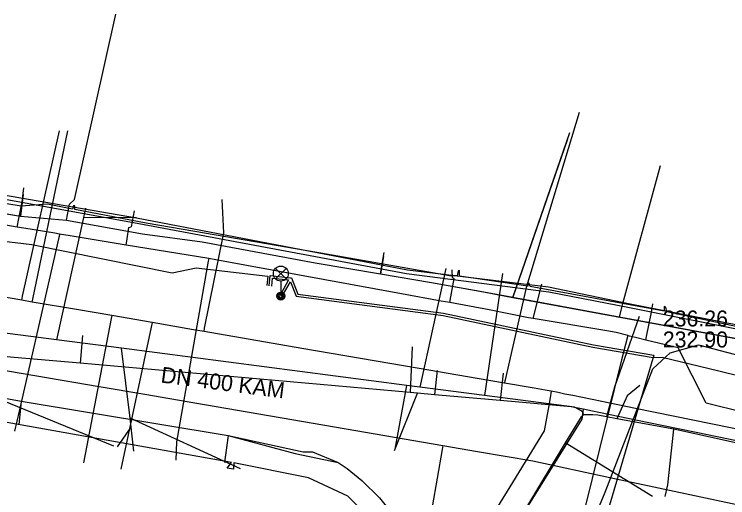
# Model space of a CAD drawing. Extents: x -595540 to -593988, y -1160850 to -1159202.
# Drawn here: x -594774.35 to -594738.56, y -1160779.38 to -1160755.14 of the extents above; entities that cross this region are included whole.
import ezdxf

# ---------------------------------------------------------------- set-up
doc = ezdxf.new("R2010")
doc.units = 0
for name, color, linetype in [('BKOM-ODVODNENI_trasa sítě', 7, 'Continuous'), ('BVK-JEDNOTNA_popisy', 7, 'Continuous'), ('BVK-JEDNOTNA_trasa sítě', 7, 'Continuous'), ('BVK-KANALIZACE_ vyřazená trasa sítě', 7, 'Continuous'), ('BVK-VODOVOD_trasa sítě', 7, 'Continuous'), ('BVK-VODOVOD_trasa zrušené sítě', 7, 'Continuous'), ('CETIN_kabel podzemní', 7, 'Continuous'), ('DESTOVA_trasa neprovozované sítě', 7, 'Continuous'), ('DSP-SDEL-VODAFONE_kabel', 7, 'Continuous'), ('EON-NN_kabel', 7, 'Continuous'), ('EON-VN_kabel', 7, 'Continuous'), ('INNOGY-STL_trasa sítě', 7, 'Continuous'), ('JEDNOTNA_trasa neprovozované sítě', 7, 'Continuous'), ('TSB_kabel VO', 7, 'Continuous'), ('TSB_lampy VO', 7, 'Continuous')]:
    doc.layers.add(name, color=color, linetype=linetype)

msp = doc.modelspace()

# ---------------------------------------------------------------- linework, layer by layer
at = {"layer": 'BKOM-ODVODNENI_trasa sítě'}
for points in [[(-594755.24, -1160776.95), (-594754.657, -1160773.746)], [(-594742.33, -1160779.31), (-594746.704, -1160776.629)]]:
    msp.add_lwpolyline(points, dxfattribs=at)
at = {"layer": 'BVK-JEDNOTNA_popisy'}
msp.add_line((-594741.816, -1160770.919), (-594741.816, -1160770.919), dxfattribs=at)
at = {"layer": 'BVK-JEDNOTNA_trasa sítě'}
for points in [[(-594745.775, -1160775.227), (-594745.86, -1160775.054), (-594746.053, -1160774.946), (-594746.246, -1160774.839), (-594750.755, -1160774.253), (-594754.01, -1160773.83), (-594754.657, -1160773.746), (-594768.961, -1160771.888), (-594772.235, -1160771.463), (-594775.481, -1160771.041), (-594776.268, -1160770.939), (-594785.677, -1160769.716), (-594789.76, -1160769.186)], [(-594745.775, -1160775.227), (-594745.789, -1160775.232), (-594745.812, -1160775.241), (-594745.84, -1160775.257), (-594745.863, -1160775.272), (-594745.883, -1160775.288), (-594745.898, -1160775.303), (-594745.912, -1160775.318), (-594746.704, -1160776.629), (-594752.386, -1160786.049)], [(-594713.004, -1160782.098), (-594714.358, -1160781.864), (-594718.724, -1160780.904), (-594723.991, -1160779.742), (-594725.39, -1160779.435), (-594732.493, -1160777.873), (-594737.78, -1160776.713), (-594741.254, -1160775.948), (-594744.121, -1160775.416), (-594744.646, -1160775.322), (-594745.074, -1160775.246), (-594745.316, -1160775.223), (-594745.713, -1160775.215), (-594745.747, -1160775.22), (-594745.775, -1160775.227)]]:
    msp.add_lwpolyline(points, dxfattribs=at)
at = {"layer": 'BVK-KANALIZACE_ vyřazená trasa sítě'}
for p, q in [((-594770.924, -1160771.252), (-594771.046, -1160772.636)), ((-594754.38, -1160771.81), (-594754.49, -1160774.105)), ((-594753.13, -1160772.994), (-594753.275, -1160774.213)), ((-594749.816, -1160773.141), (-594749.968, -1160774.506)), ((-594755.28, -1160777.01), (-594754.112, -1160774.139))]:
    msp.add_line(p, q, dxfattribs=at)
for points in [[(-594745.801, -1160774.946), (-594746.414, -1160774.822), (-594749.968, -1160774.506), (-594753.275, -1160774.213), (-594754.112, -1160774.139), (-594754.49, -1160774.105), (-594771.046, -1160772.636), (-594774.353, -1160772.342), (-594775.976, -1160772.198), (-594785.588, -1160771.345), (-594792.139, -1160770.605)], [(-594745.801, -1160774.946), (-594745.875, -1160775.44), (-594752.447, -1160786.011)], [(-594712.97, -1160781.71), (-594719.866, -1160780.288), (-594724.41, -1160779.352), (-594725.644, -1160779.097), (-594726.496, -1160778.921), (-594733.91, -1160777.393), (-594738.683, -1160776.409), (-594738.915, -1160776.361), (-594739.261, -1160776.29), (-594739.493, -1160776.242), (-594742.519, -1160775.618), (-594745.017, -1160775.103), (-594745.336, -1160775.038), (-594745.801, -1160774.946)]]:
    msp.add_lwpolyline(points, dxfattribs=at)
at = {"layer": 'BVK-VODOVOD_trasa sítě'}
for p, q in [((-594747.41, -1160774.04), (-594747.718, -1160773.987)), ((-594747.41, -1160774.04), (-594747.47, -1160774.37)), ((-594747.07, -1160774.11), (-594747.41, -1160774.04)), ((-594746.73, -1160774.18), (-594747.07, -1160774.11))]:
    msp.add_line(p, q, dxfattribs=at)
for points in [[(-594749.75, -1160773.64), (-594749.71, -1160773.46), (-594748.64, -1160768.78), (-594745.985, -1160760.056)], [(-594773.97, -1160769.48), (-594773.931, -1160769.275), (-594772.08, -1160760.99)], [(-594773.45, -1160769.57), (-594773.42, -1160769.43), (-594771.66, -1160760.98)], [(-594764.83, -1160771.05), (-594764.797, -1160770.871), (-594763.834, -1160766.091), (-594763.92, -1160764.42)], [(-594747.718, -1160773.987), (-594748.26, -1160773.89), (-594749.75, -1160773.64), (-594751.13, -1160773.4), (-594754.04, -1160772.9), (-594759.92, -1160771.89), (-594764.83, -1160771.05), (-594765.36, -1160770.96), (-594767.43, -1160770.6), (-594769.46, -1160770.25), (-594771.22, -1160769.95), (-594773.45, -1160769.57), (-594773.97, -1160769.48), (-594778.89, -1160768.63), (-594783.79, -1160767.79), (-594784.87, -1160767.61), (-594786.2, -1160767.38), (-594788.43, -1160767.45), (-594792.54, -1160767.59), (-594798.66, -1160767.8), (-594799.85, -1160767.84), (-594800.8, -1160767.87), (-594801.43, -1160767.89)], [(-594769.46, -1160770.25), (-594769.487, -1160770.397), (-594770.881, -1160777.636)], [(-594767.43, -1160770.6), (-594767.483, -1160770.831), (-594769.008, -1160777.942)], [(-594693.98, -1160779.75), (-594694.19, -1160779.79), (-594698.17, -1160780.87), (-594703.26, -1160783.03), (-594704.39, -1160782.8), (-594708.26, -1160782.01), (-594714.11, -1160780.82), (-594715.88, -1160780.46), (-594719.88, -1160779.65), (-594721.92, -1160779.23), (-594723.11, -1160778.99), (-594725.117, -1160778.578), (-594731.58, -1160777.26), (-594732.12, -1160777.15), (-594737.43, -1160776.07), (-594743.19, -1160774.9), (-594744.87, -1160774.56), (-594746.33, -1160774.26), (-594746.73, -1160774.18)], [(-594747.47, -1160774.37), (-594747.57, -1160774.94), (-594747.76, -1160776.02), (-594749.36, -1160778.62), (-594750.86, -1160781.06), (-594751.13, -1160781.49), (-594752.3, -1160783.39), (-594754.06, -1160786.25), (-594756.64, -1160786.81), (-594757.08, -1160787.39)]]:
    msp.add_lwpolyline(points, dxfattribs=at)
at = {"layer": 'BVK-VODOVOD_trasa zrušené sítě'}
msp.add_line((-594752.854, -1160776.76), (-594752.889, -1160776.966), dxfattribs=at)
for points in [[(-594799.195, -1160774.938), (-594798.674, -1160774.8), (-594789.96, -1160770.402), (-594788.27, -1160770.691), (-594783.9, -1160771.44), (-594779.224, -1160772.241), (-594775.292, -1160772.915), (-594770.088, -1160773.807), (-594767.806, -1160774.184), (-594765.297, -1160774.628), (-594757.207, -1160776.014), (-594752.854, -1160776.76)], [(-594752.889, -1160776.966), (-594753.627, -1160781.273), (-594753.694, -1160781.665), (-594757.08, -1160787.39)], [(-594752.854, -1160776.76), (-594751.105, -1160777.06), (-594748.338, -1160777.534), (-594744.47, -1160778.367), (-594742.813, -1160778.71), (-594733.059, -1160780.787), (-594725.645, -1160782.365), (-594724.297, -1160782.652), (-594715.831, -1160784.455), (-594714.122, -1160784.819), (-594710.59, -1160779.855), (-594709.193, -1160778.722), (-594704.095, -1160779.697), (-594702.193, -1160780.06)]]:
    msp.add_lwpolyline(points, dxfattribs=at)
at = {"layer": 'CETIN_kabel podzemní'}
for points in [[(-594771.72, -1160765.47), (-594771.58, -1160764.66), (-594771.33, -1160764.43), (-594769.25, -1160755.14)], [(-594746.59, -1160761.4), (-594749.34, -1160769.33)], [(-594741.94, -1160762.74), (-594743.83, -1160769.66)], [(-594779.8, -1160764.29), (-594774.03, -1160765.26)], [(-594773.9, -1160764.17), (-594774.03, -1160765.26)], [(-594774.03, -1160765.26), (-594771.72, -1160765.47)], [(-594771.72, -1160765.47), (-594767.92, -1160766.14), (-594764.93, -1160766.55), (-594759.26, -1160767.61), (-594755.97, -1160768.16)], [(-594755.82, -1160767.28), (-594755.97, -1160768.16)], [(-594755.97, -1160768.16), (-594753.42, -1160768.58), (-594750.8, -1160769.06)], [(-594750.8, -1160769.06), (-594749.34, -1160769.33)], [(-594749.34, -1160769.33), (-594744.01, -1160770.31)], [(-594743.83, -1160769.66), (-594744.01, -1160770.31)], [(-594744.01, -1160770.31), (-594736.73, -1160771.65)], [(-594745.55, -1160781.16), (-594744.71, -1160779.1), (-594742.31, -1160772.92), (-594741.45, -1160772.11), (-594740.02, -1160771.71), (-594735.36, -1160772.94), (-594734.15, -1160773.2), (-594731.12, -1160773.83), (-594722.34, -1160775.66), (-594716.39, -1160776.68), (-594715.17, -1160776.82)], [(-594782.56, -1160772.98), (-594774, -1160774.53)], [(-594774, -1160774.53), (-594774.12, -1160775.72)], [(-594774, -1160774.53), (-594763.62, -1160776.26)], [(-594763.62, -1160776.26), (-594763.81, -1160777.62)], [(-594763.62, -1160776.26), (-594759.86, -1160777.07)], [(-594759.86, -1160777.07), (-594759.38, -1160777.07), (-594758.1, -1160777.61), (-594757.64, -1160777.91), (-594756.91, -1160778.52), (-594756.03, -1160779.39), (-594755.18, -1160780.46), (-594754.73, -1160781.11), (-594754.3, -1160781.57), (-594747.67, -1160785.19), (-594747.5, -1160785.36)]]:
    msp.add_lwpolyline(points, dxfattribs=at)
at = {"layer": 'DESTOVA_trasa neprovozované sítě'}
for p, q in [((-594768.22, -1160765.34), (-594770.881, -1160765.33)), ((-594755.24, -1160776.95), (-594754.657, -1160773.746)), ((-594769.359, -1160776.801), (-594775.637, -1160774.224)), ((-594763, -1160777.931), (-594768.542, -1160775.394)), ((-594769.165, -1160776.834), (-594768.489, -1160775.838)), ((-594742.33, -1160779.31), (-594746.704, -1160776.629))]:
    msp.add_line(p, q, dxfattribs=at)
for points in [[(-594742.974, -1160773.759), (-594743.604, -1160774.266), (-594744.121, -1160775.416)], [(-594741.692, -1160779.318), (-594741.568, -1160778.731), (-594741.254, -1160775.948)]]:
    msp.add_lwpolyline(points, dxfattribs=at)
at = {"layer": 'DSP-SDEL-VODAFONE_kabel'}
for p, q in [((-594779.8, -1160764.287), (-594774.03, -1160765.26)), ((-594774.03, -1160765.26), (-594771.72, -1160765.47)), ((-594749.337, -1160769.332), (-594736.73, -1160771.652)), ((-594774, -1160774.53), (-594763.62, -1160776.26)), ((-594763.62, -1160776.26), (-594760.26, -1160777.16))]:
    msp.add_line(p, q, dxfattribs=at)
for points in [[(-594749.337, -1160769.332), (-594746.474, -1160761.064)], [(-594774.03, -1160765.26), (-594773.861, -1160763.842)], [(-594771.72, -1160765.47), (-594771.58, -1160764.66), (-594771.327, -1160764.428)], [(-594771.72, -1160765.47), (-594767.92, -1160766.14), (-594764.93, -1160766.55), (-594759.26, -1160767.61), (-594755.97, -1160768.16)], [(-594755.97, -1160768.16), (-594755.785, -1160767.076)], [(-594755.97, -1160768.16), (-594753.42, -1160768.58), (-594750.804, -1160769.062)], [(-594750.804, -1160769.062), (-594749.337, -1160769.332)], [(-594782.56, -1160772.98), (-594774, -1160774.53)], [(-594774, -1160774.53), (-594774.116, -1160775.717)], [(-594763.62, -1160776.26), (-594763.807, -1160777.595)], [(-594760.26, -1160777.16), (-594758.1, -1160777.61), (-594757.64, -1160777.91), (-594756.91, -1160778.52), (-594756.03, -1160779.39), (-594755.18, -1160780.46), (-594754.73, -1160781.11), (-594754.3, -1160781.57), (-594747.67, -1160785.19), (-594747.5, -1160785.36)]]:
    msp.add_lwpolyline(points, dxfattribs=at)
at = {"layer": 'EON-NN_kabel'}
for points in [[(-594736.419, -1160771.159), (-594741.619, -1160770.053), (-594741.654, -1160769.819), (-594741.742, -1160769.796), (-594741.739, -1160770.029), (-594748.47, -1160768.794), (-594748.51, -1160768.646), (-594748.575, -1160768.641), (-594748.59, -1160768.775), (-594752.01, -1160768.272), (-594752.017, -1160767.994), (-594752.077, -1160768), (-594752.131, -1160768.261), (-594752.513, -1160768.248), (-594758.686, -1160767.175), (-594765.29, -1160766.037), (-594767.728, -1160765.614), (-594771.308, -1160764.929), (-594771.309, -1160764.74), (-594771.38, -1160764.74), (-594771.426, -1160764.906), (-594772.682, -1160764.661), (-594774.005, -1160764.762), (-594782.566, -1160763.37)], [(-594738.849, -1160782.372), (-594738.793, -1160782.078), (-594738.766, -1160781.936), (-594739.156, -1160781.858), (-594739.55, -1160781.779), (-594740.636, -1160781.562), (-594742.844, -1160781.122), (-594743.418, -1160781.007), (-594743.608, -1160781.279), (-594743.712, -1160781.427), (-594746.926, -1160786.713), (-594747.153, -1160786.602), (-594747.426, -1160786.468), (-594748.547, -1160785.918), (-594753.95, -1160783.025), (-594755.392, -1160781.559), (-594757.616, -1160779.297), (-594759.588, -1160778.376), (-594763.338, -1160777.631), (-594763.35, -1160777.948), (-594763.663, -1160777.89), (-594763.458, -1160777.609), (-594777.439, -1160775.13)]]:
    msp.add_lwpolyline(points, dxfattribs=at)
at = {"layer": 'EON-VN_kabel'}
for points in [[(-594798.69, -1160763.8), (-594789.27, -1160763.2), (-594782.79, -1160763.08), (-594778.59, -1160763.56), (-594768.22, -1160765.34), (-594754.62, -1160767.96), (-594747.54, -1160768.81), (-594743.45, -1160769.66), (-594737.3, -1160770.86), (-594735.69, -1160771.46), (-594734.29, -1160771.49), (-594729.62, -1160772.52), (-594723.24, -1160773.82), (-594718.43, -1160775.15), (-594716.39, -1160777.42), (-594711.33, -1160778.78), (-594705.32, -1160780.22)], [(-594705.3, -1160780.38), (-594711.43, -1160778.93), (-594716.39, -1160777.63), (-594718.58, -1160775.29), (-594723.23, -1160774.17), (-594729.57, -1160772.79), (-594734.27, -1160771.7), (-594735.7, -1160771.76), (-594737.28, -1160771.09), (-594743.49, -1160769.85), (-594747.53, -1160769.07), (-594754.68, -1160768.15), (-594768.36, -1160765.59), (-594778.6, -1160763.74), (-594782.76, -1160763.3), (-594789.28, -1160763.41), (-594798.63, -1160763.99)]]:
    msp.add_lwpolyline(points, dxfattribs=at)
at = {"layer": 'INNOGY-STL_trasa sítě'}
for points in [[(-594774.209, -1160765.807), (-594774.121, -1160765.378), (-594773.881, -1160764.211)], [(-594768.339, -1160764.992), (-594768.485, -1160765.794)], [(-594743.188, -1160771.345), (-594743.477, -1160771.276), (-594743.568, -1160771.253), (-594744.153, -1160771.103), (-594744.63, -1160771.014), (-594748.321, -1160770.4), (-594748.555, -1160770.358), (-594750.523, -1160769.959), (-594752.504, -1160769.596), (-594752.937, -1160769.517), (-594754.92, -1160769.154), (-594762.781, -1160767.714), (-594764.229, -1160767.451), (-594764.596, -1160767.384), (-594768.727, -1160766.713), (-594770.038, -1160766.503), (-594771.541, -1160766.251), (-594772.072, -1160766.168), (-594772.308, -1160766.115), (-594773.861, -1160765.866), (-594774.209, -1160765.807), (-594774.777, -1160765.711)], [(-594768.727, -1160766.713), (-594768.681, -1160766.405), (-594768.596, -1160765.826), (-594768.485, -1160765.794)], [(-594772.072, -1160766.168), (-594772.097, -1160766.289), (-594772.106, -1160766.335), (-594774.098, -1160775.036), (-594774.344, -1160776.034)], [(-594764.596, -1160767.384), (-594764.617, -1160767.512), (-594764.67, -1160767.798), (-594766.204, -1160776.573), (-594766.243, -1160777.502)], [(-594752.39, -1160767.95), (-594752.384, -1160768.353)], [(-594752.504, -1160769.596), (-594752.45, -1160769.309), (-594752.274, -1160768.38), (-594752.384, -1160768.353)], [(-594748.321, -1160770.4), (-594747.887, -1160768.665)], [(-594742.657, -1160771.474), (-594742.624, -1160771.302), (-594742.387, -1160770.071), (-594742.307, -1160769.653)], [(-594743.568, -1160771.253), (-594743.8, -1160772.148), (-594743.88, -1160772.467), (-594745.731, -1160779.897), (-594745.837, -1160780.301), (-594746.041, -1160780.576), (-594747.412, -1160782.906), (-594749.529, -1160786.25), (-594751.02, -1160788.538), (-594751.789, -1160789.837), (-594752.812, -1160790.094)], [(-594707.316, -1160781.654), (-594709.488, -1160781.213), (-594710.158, -1160781.093), (-594712.209, -1160780.641), (-594717.107, -1160779.557), (-594718.146, -1160779.358), (-594721.539, -1160778.761), (-594723.161, -1160778.377), (-594723.434, -1160778.315), (-594723.713, -1160778.252), (-594725.617, -1160777.823), (-594726.982, -1160777.516), (-594731.535, -1160776.562), (-594733.512, -1160776.071), (-594735.492, -1160775.653), (-594735.859, -1160775.575), (-594739.637, -1160774.643), (-594741.043, -1160771.866), (-594742.657, -1160771.474), (-594743.188, -1160771.345)]]:
    msp.add_lwpolyline(points, dxfattribs=at)
at = {"layer": 'JEDNOTNA_trasa neprovozované sítě'}
for p, q in [((-594752.691, -1160767.881), (-594754.01, -1160773.83)), ((-594749.853, -1160768.135), (-594750.755, -1160774.253))]:
    msp.add_line(p, q, dxfattribs=at)
for points in [[(-594770.776, -1160764.856), (-594770.881, -1160765.33), (-594772.235, -1160771.463)], [(-594743.008, -1160770.292), (-594744.232, -1160773.844), (-594744.646, -1160775.322)], [(-594768.345, -1160777.044), (-594768.489, -1160775.838), (-594768.542, -1160775.394), (-594768.961, -1160771.888)]]:
    msp.add_lwpolyline(points, dxfattribs=at)
at = {"layer": 'TSB_kabel VO'}
for points in [[(-594802.365, -1160764.88), (-594795.087, -1160764.37), (-594787.278, -1160764.072), (-594787.017, -1160765.24), (-594786.899, -1160765.348), (-594782.85, -1160765.56), (-594773.47, -1160766.68), (-594766.42, -1160768.11), (-594765.23, -1160767.85), (-594761.633, -1160768.275), (-594761.673, -1160768.744)], [(-594761.554, -1160768.754), (-594761.509, -1160768.229), (-594760.499, -1160768.352), (-594760.448, -1160768.355), (-594760.118, -1160769.165), (-594752.82, -1160770.131), (-594745.299, -1160771.711), (-594742.263, -1160772.232), (-594744.7, -1160780.49), (-594746.17, -1160783.1), (-594749.09, -1160787.19), (-594750.48, -1160789.72), (-594750.81, -1160791.43), (-594752.57, -1160794.06), (-594752.94, -1160793.98), (-594753.08, -1160793.85)], [(-594761.434, -1160768.765), (-594761.4, -1160768.363), (-594760.586, -1160768.459), (-594760.946, -1160769.099), (-594760.964, -1160769.253), (-594760.841, -1160769.157), (-594760.499, -1160768.548), (-594760.202, -1160769.275), (-594752.84, -1160770.249), (-594745.321, -1160771.829), (-594742.29, -1160772.349), (-594741.841, -1160772.333), (-594739.01, -1160773.01), (-594737.03, -1160773.5), (-594736.333, -1160773.565), (-594735.81, -1160773.42), (-594734.16, -1160773.83), (-594731.81, -1160774.33), (-594730.13, -1160773.75), (-594724.99, -1160774.52), (-594721.77, -1160775.52), (-594713.87, -1160777.16), (-594709.11, -1160778.49), (-594707.551, -1160778.811)]]:
    msp.add_lwpolyline(points, dxfattribs=at)
at = {"layer": 'TSB_lampy VO'}
for p, q in [((-594761.241, -1160768.408), (-594760.711, -1160767.878)), ((-594761.241, -1160767.878), (-594760.711, -1160768.408)), ((-594761.241, -1160768.408), (-594760.711, -1160767.878)), ((-594761.241, -1160767.878), (-594760.711, -1160768.408)), ((-594760.976, -1160768.518), (-594760.976, -1160769.268)), ((-594760.976, -1160768.518), (-594760.976, -1160769.268))]:
    msp.add_line(p, q, dxfattribs=at)
for centre, radius in [((-594760.976, -1160768.143), 0.375), ((-594760.976, -1160768.143), 0.375), ((-594760.976, -1160769.268), 0.2), ((-594760.976, -1160769.268), 0.2), ((-594760.976, -1160769.268), 0.145), ((-594760.976, -1160769.268), 0.145), ((-594760.976, -1160769.268), 0.0876), ((-594760.976, -1160769.268), 0.0876)]:
    msp.add_circle(centre, radius, dxfattribs=at)

# ---------------------------------------------------------------- texts
at = {"layer": 'BVK-JEDNOTNA_popisy'}
for s, p in [('236.26', (-594741.816, -1160770.794)), ('232.90', (-594741.816, -1160771.844))]:
    msp.add_text(s, height=0.8, dxfattribs=at).set_placement(p)
msp.add_text('DN 400 KAM', height=0.8, rotation=352.5991, dxfattribs=at).set_placement((-594767.029, -1160773.599))

doc.saveas('drawing.dxf')
